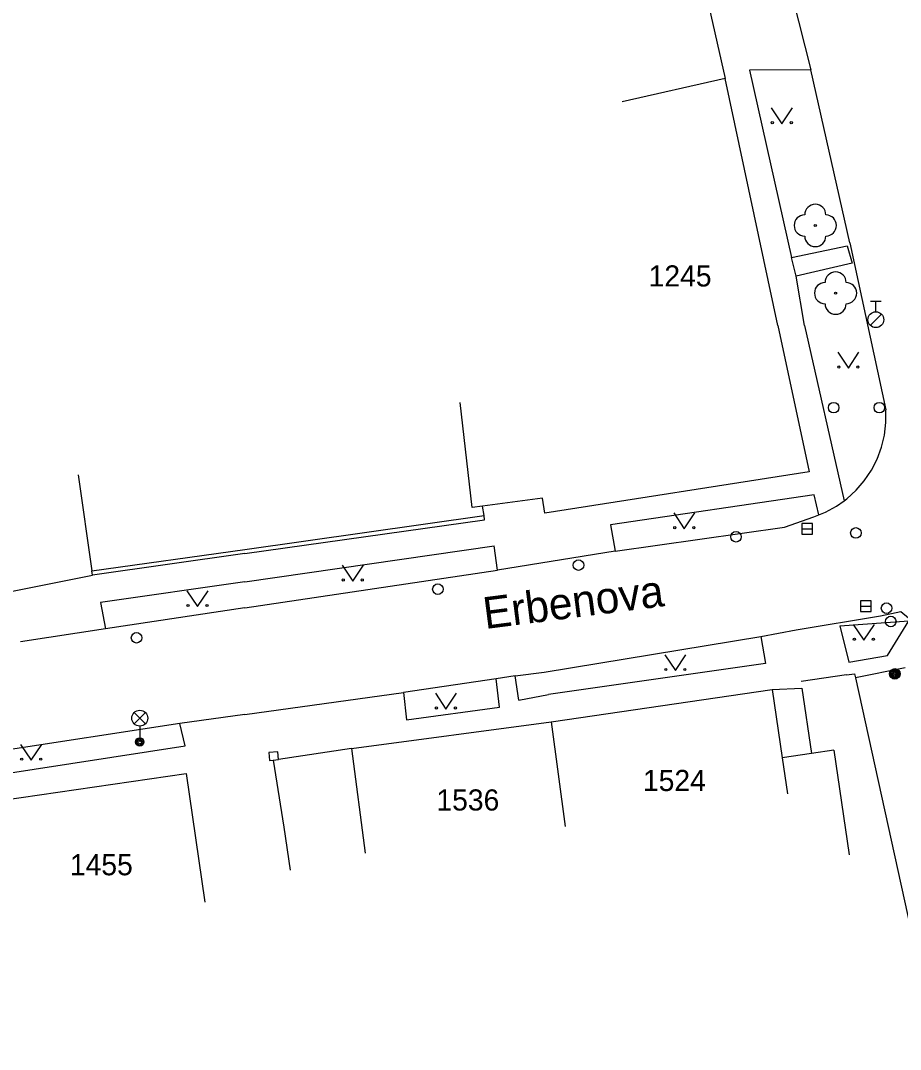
# Model space of a CAD drawing. Extents: x -539515 to -538098, y -1182060 to -1180157.
# Drawn here: x -539073.11 to -539031.49, y -1180534.25 to -1180485.57 of the extents above; entities that cross this region are included whole.
import ezdxf

# ---------------------------------------------------------------- set-up
doc = ezdxf.new("R2010")
doc.units = 0
for name, color, linetype in [('Vrstva 10', 7, 'Continuous'), ('Vrstva 11', 7, 'Continuous'), ('Vrstva 22', 7, 'Continuous'), ('Vrstva 25', 7, 'Continuous'), ('Vrstva 27', 7, 'Continuous'), ('Vrstva 28', 7, 'Continuous'), ('Vrstva 31', 7, 'Continuous'), ('Vrstva 33', 7, 'Continuous'), ('Vrstva 36', 7, 'Continuous'), ('Vrstva 47', 7, 'Continuous'), ('Vrstva 49', 7, 'Continuous'), ('Vrstva 5', 7, 'Continuous'), ('Vrstva 7', 7, 'Continuous'), ('Vrstva 8', 7, 'Continuous')]:
    doc.layers.add(name, color=color, linetype=linetype)

msp = doc.modelspace()

# ---------------------------------------------------------------- linework, layer by layer
at = {"layer": 'Vrstva 10'}
for p, q in [((-539036.73, -1180483.96), (-539035.73, -1180487.9)), ((-539033.88, -1180496.09), (-539035.73, -1180487.9)), ((-539033.88, -1180496.09), (-539032.19, -1180503.99)), ((-539036.97, -1180509.53), (-539035.59, -1180509.05)), ((-539044.98, -1180510.67), (-539036.97, -1180509.53)), ((-539044.98, -1180510.67), (-539050.55, -1180511.57)), ((-539062.5, -1180513.359), (-539050.55, -1180511.57)), ((-539062.5, -1180513.359), (-539069.09, -1180514.34)), ((-539069.09, -1180514.34), (-539073.11, -1180514.96)), ((-539034.36, -1180514.2), (-539031.1, -1180513.97)), ((-539048.34, -1180516.39), (-539038.1, -1180514.71)), ((-539038.1, -1180514.71), (-539036.43, -1180514.4)), ((-539050.62, -1180516.72), (-539054.99, -1180517.36)), ((-539049.72, -1180516.57), (-539050.62, -1180516.72)), ((-539049.72, -1180516.57), (-539048.34, -1180516.39)), ((-539062.5, -1180518.398), (-539054.99, -1180517.36)), ((-539062.5, -1180518.398), (-539065.58, -1180518.83)), ((-539065.58, -1180518.83), (-539083.48, -1180521.58))]:
    msp.add_line(p, q, dxfattribs=at)
for points in [[(-539035.59, -1180509.05), (-539035.35, -1180508.954), (-539035.037, -1180508.828), (-539034.515, -1180508.541), (-539034.157, -1180508.286), (-539034.03, -1180508.195), (-539033.591, -1180507.793), (-539033.202, -1180507.341), (-539032.87, -1180506.847), (-539032.599, -1180506.316), (-539032.393, -1180505.757), (-539032.255, -1180505.178), (-539032.187, -1180504.586), (-539032.19, -1180503.99)], [(-539036.43, -1180514.4), (-539032.43, -1180513.73), (-539031.47, -1180513.52), (-539030.39, -1180514.43), (-539028.25, -1180516.16)]]:
    msp.add_lwpolyline(points, dxfattribs=at)
at = {"layer": 'Vrstva 11'}
for p, q in [((-539035.73, -1180487.9), (-539038.64, -1180487.91)), ((-539038.64, -1180487.91), (-539036.64, -1180496.77)), ((-539036.035, -1180500), (-539036.42, -1180497.66)), ((-539036.035, -1180500), (-539034.157, -1180508.286)), ((-539035.57, -1180508), (-539045.21, -1180509.42)), ((-539035.35, -1180508.954), (-539035.57, -1180508)), ((-539045.21, -1180509.42), (-539044.98, -1180510.67)), ((-539062.5, -1180512.117), (-539050.71, -1180510.42)), ((-539050.55, -1180511.57), (-539050.71, -1180510.42)), ((-539062.5, -1180512.117), (-539069.33, -1180513.1)), ((-539069.33, -1180513.1), (-539069.09, -1180514.34)), ((-539034.36, -1180514.2), (-539033.93, -1180515.93)), ((-539032.11, -1180515.609), (-539031.1, -1180513.97)), ((-539038.1, -1180514.71), (-539037.87, -1180515.99)), ((-539033.93, -1180515.93), (-539032.11, -1180515.609)), ((-539037.87, -1180515.992), (-539048.14, -1180517.453)), ((-539031.27, -1180516.19), (-539033.618, -1180516.663)), ((-539050.46, -1180518.05), (-539050.62, -1180516.72)), ((-539049.54, -1180517.73), (-539049.72, -1180516.57)), ((-539054.99, -1180517.36), (-539054.86, -1180518.65)), ((-539049.54, -1180517.73), (-539048.14, -1180517.45)), ((-539054.86, -1180518.65), (-539050.46, -1180518.05)), ((-539065.33, -1180519.89), (-539065.58, -1180518.83)), ((-539083.31, -1180522.67), (-539065.33, -1180519.89))]:
    msp.add_line(p, q, dxfattribs=at)
msp.add_lwpolyline([(-539036.64, -1180496.77), (-539034.01, -1180496.22), (-539033.78, -1180497.04), (-539036.42, -1180497.66), (-539036.64, -1180496.77)], dxfattribs=at)
at = {"layer": 'Vrstva 22'}
for centre in [(-539035.52, -1180495.26), (-539034.56, -1180498.461)]:
    msp.add_circle(centre, 0.05, dxfattribs=at)
for centre, start, end in [((-539035.52, -1180494.76), 0, 180), ((-539036.02, -1180495.26), 90, 270), ((-539035.02, -1180495.26), 270, 90), ((-539035.52, -1180495.76), 180, 0), ((-539034.56, -1180497.961), 0, 180), ((-539035.06, -1180498.461), 90, 270), ((-539034.06, -1180498.461), 270, 90), ((-539034.56, -1180498.961), 180, 0)]:
    msp.add_arc(centre, 0.5, start, end, dxfattribs=at)
at = {"layer": 'Vrstva 25'}
for radius in [0.25, 0.2, 0.15, 0.1, 0.05]:
    msp.add_circle((-539031.76, -1180516.48), radius, dxfattribs=at)
at = {"layer": 'Vrstva 27'}
for p, q in [((-539036.16, -1180509.61), (-539035.66, -1180509.61)), ((-539033.38, -1180513.28), (-539032.88, -1180513.28))]:
    msp.add_line(p, q, dxfattribs=at)
for points in [[(-539036.16, -1180509.86), (-539035.66, -1180509.86), (-539035.66, -1180509.36), (-539036.16, -1180509.36)], [(-539033.38, -1180513.53), (-539032.88, -1180513.53), (-539032.88, -1180513.03), (-539033.38, -1180513.03)]]:
    msp.add_lwpolyline(points, close=True, dxfattribs=at)
at = {"layer": 'Vrstva 28'}
for p, q in [((-539032.91, -1180498.844), (-539032.41, -1180498.844)), ((-539032.66, -1180499.344), (-539032.66, -1180498.844)), ((-539032.919, -1180499.991), (-539032.389, -1180499.461))]:
    msp.add_line(p, q, dxfattribs=at)
for centre, radius in [((-539032.66, -1180499.72), 0.375), ((-539039.27, -1180509.99), 0.25), ((-539033.6, -1180509.81), 0.25), ((-539046.72, -1180511.33), 0.25), ((-539053.37, -1180512.469), 0.25), ((-539031.95, -1180514), 0.25), ((-539067.62, -1180514.77), 0.25)]:
    msp.add_circle(centre, radius, dxfattribs=at)
at = {"layer": 'Vrstva 31'}
for centre in [(-539034.65, -1180503.88), (-539032.49, -1180503.88), (-539032.15, -1180513.37)]:
    msp.add_circle(centre, 0.25, dxfattribs=at)
at = {"layer": 'Vrstva 33'}
for p, q in [((-539067.734, -1180518.841), (-539067.206, -1180518.311)), ((-539067.734, -1180518.311), (-539067.206, -1180518.841)), ((-539067.47, -1180518.95), (-539067.47, -1180519.7))]:
    msp.add_line(p, q, dxfattribs=at)
for centre, radius in [((-539067.47, -1180518.576), 0.375), ((-539067.47, -1180519.701), 0.2), ((-539067.47, -1180519.701), 0.145), ((-539067.47, -1180519.701), 0.0876)]:
    msp.add_circle(centre, radius, dxfattribs=at)
at = {"layer": 'Vrstva 36'}
for points in [[(-539037.604, -1180489.695), (-539037.104, -1180490.445), (-539036.604, -1180489.695)], [(-539034.457, -1180501.258), (-539033.957, -1180502.008), (-539033.457, -1180501.258)], [(-539042.218, -1180508.859), (-539041.718, -1180509.609), (-539041.218, -1180508.859)], [(-539057.896, -1180511.336), (-539057.396, -1180512.086), (-539056.896, -1180511.336)], [(-539065.237, -1180512.547), (-539064.737, -1180513.297), (-539064.237, -1180512.547)], [(-539033.724, -1180514.141), (-539033.224, -1180514.891), (-539032.724, -1180514.141)], [(-539042.638, -1180515.57), (-539042.138, -1180516.32), (-539041.638, -1180515.57)], [(-539053.491, -1180517.391), (-539052.991, -1180518.141), (-539052.491, -1180517.391)], [(-539073.103, -1180519.813), (-539072.603, -1180520.563), (-539072.103, -1180519.813)]]:
    msp.add_lwpolyline(points, dxfattribs=at)
for centre in [(-539037.554, -1180490.395), (-539036.655, -1180490.395), (-539034.407, -1180501.958), (-539033.508, -1180501.958), (-539042.168, -1180509.559), (-539041.269, -1180509.559), (-539057.846, -1180512.036), (-539056.947, -1180512.036), (-539065.187, -1180513.247), (-539064.288, -1180513.247), (-539033.674, -1180514.841), (-539032.775, -1180514.841), (-539042.588, -1180516.27), (-539041.689, -1180516.27), (-539053.441, -1180518.091), (-539052.542, -1180518.091), (-539073.053, -1180520.513), (-539072.154, -1180520.513)]:
    msp.add_circle(centre, 0.05, dxfattribs=at)
at = {"layer": 'Vrstva 5'}
for p, q in [((-539043.11, -1180473.68), (-539039.78, -1180488.31)), ((-539039.78, -1180488.31), (-539044.659, -1180489.406)), ((-539037.286, -1180500), (-539039.78, -1180488.31)), ((-539037.286, -1180500), (-539035.81, -1180506.92)), ((-539051.75, -1180508.6), (-539052.317, -1180503.633)), ((-539035.81, -1180506.92), (-539048.32, -1180508.87)), ((-539051.256, -1180508.538), (-539051.75, -1180508.6)), ((-539048.429, -1180508.172), (-539051.256, -1180508.538)), ((-539048.32, -1180508.87), (-539048.429, -1180508.172)), ((-539048.01, -1180518.75), (-539037.56, -1180517.211)), ((-539037.56, -1180517.211), (-539036.15, -1180517.15)), ((-539037.56, -1180517.211), (-539037.084, -1180520.453)), ((-539036.15, -1180517.15), (-539035.695, -1180520.249)), ((-539057.46, -1180520.01), (-539048.01, -1180518.75)), ((-539048.01, -1180518.75), (-539047.352, -1180523.703)), ((-539057.46, -1180520.01), (-539056.802, -1180524.961)), ((-539034.64, -1180520.09), (-539035.695, -1180520.249)), ((-539034.64, -1180520.09), (-539033.919, -1180525.039)), ((-539035.695, -1180520.249), (-539037.084, -1180520.453)), ((-539037.084, -1180520.453), (-539036.834, -1180522.156)), ((-539073.94, -1180522.46), (-539065.27, -1180521.2)), ((-539065.27, -1180521.2), (-539064.39, -1180527.281))]:
    msp.add_line(p, q, dxfattribs=at)
at = {"layer": 'Vrstva 7'}
for p, q in [((-539070.378, -1180507.063), (-539069.738, -1180511.608)), ((-539051.187, -1180508.992), (-539051.256, -1180508.538)), ((-539062.5, -1180510.586), (-539051.187, -1180508.992)), ((-539051.16, -1180509.19), (-539051.187, -1180508.992)), ((-539062.5, -1180510.781), (-539051.16, -1180509.19)), ((-539069.738, -1180511.608), (-539062.5, -1180510.586)), ((-539062.5, -1180510.781), (-539069.7, -1180511.8)), ((-539069.7, -1180511.8), (-539069.738, -1180511.608)), ((-539034.05, -1180516.52), (-539033.66, -1180516.47)), ((-539033.66, -1180516.47), (-539033.618, -1180516.663)), ((-539033.618, -1180516.663), (-539029.53, -1180535.34)), ((-539060.944, -1180520.164), (-539061.364, -1180520.203)), ((-539061.364, -1180520.203), (-539061.33, -1180520.57)), ((-539060.91, -1180520.531), (-539060.944, -1180520.164)), ((-539061.163, -1180520.555), (-539060.663, -1180523.727)), ((-539060.663, -1180523.727), (-539060.349, -1180525.773))]:
    msp.add_line(p, q, dxfattribs=at)
msp.add_lwpolyline([(-539061.33, -1180520.57), (-539061.163, -1180520.555), (-539060.91, -1180520.531)], dxfattribs=at)
at = {"layer": 'Vrstva 8'}
for p, q in [((-539074.89, -1180512.84), (-539069.7, -1180511.8)), ((-539034.05, -1180516.52), (-539036.196, -1180516.835)), ((-539057.46, -1180520.01), (-539060.91, -1180520.531))]:
    msp.add_line(p, q, dxfattribs=at)

# ---------------------------------------------------------------- texts
at = {"layer": 'Vrstva 47'}
for s, p in [('1245', (-539043.402, -1180498.148)), ('1524', (-539043.672, -1180522.023)), ('1536', (-539053.44, -1180522.945)), ('1455', (-539070.775, -1180526.008))]:
    msp.add_text(s, height=1, dxfattribs=at).set_placement(p)
at = {"layer": 'Vrstva 49'}
msp.add_text('Erbenova', height=1.5, rotation=7.3, dxfattribs=at).set_placement((-539051.134, -1180514.359))

doc.saveas('drawing.dxf')
